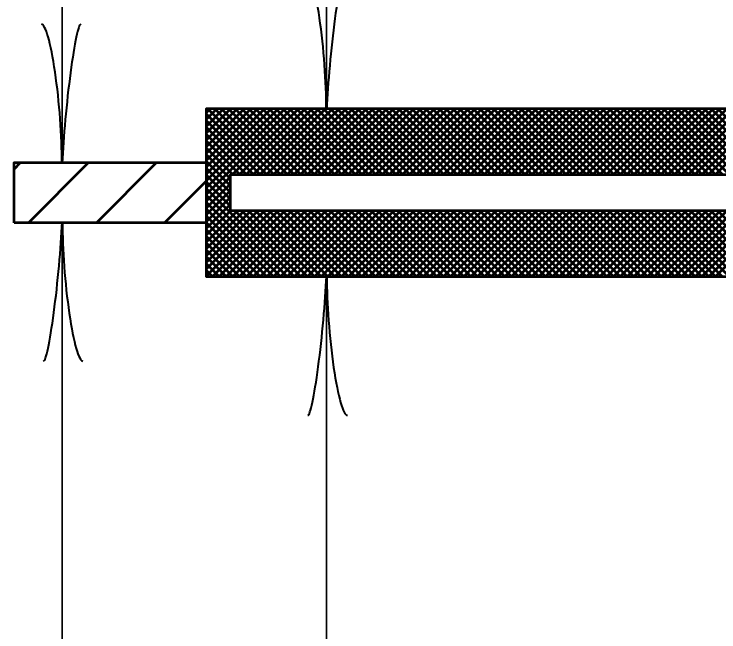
# Model space of a CAD drawing. Extents: x -1 to 679, y 0 to 440.
# Drawn here: x 291.9 to 306.57, y 315.13 to 327.98 of the extents above; entities that cross this region are included whole.
import ezdxf

# ---------------------------------------------------------------- set-up
doc = ezdxf.new("R2010")
doc.units = 0
doc.header["$LTSCALE"] = 0.8
doc.layers.add('1', color=7, linetype='Continuous', lineweight=53)

msp = doc.modelspace()

# ---------------------------------------------------------------- linework, layer by layer
at = {"layer": '1', "lineweight": 35}
for p, q in [((298.4045, 326.0149), (298.4045, 330.0149)), ((292.9045, 324.8899), (292.9045, 328.8899)), ((292.9045, 323.6399), (292.9045, 310.1399)), ((298.4045, 322.5149), (298.4045, 308.5149))]:
    msp.add_line(p, q, dxfattribs=at)
at = {"layer": '1'}
for p, q in [((295.9045, 325.9317), (295.9878, 326.0149)), ((295.9045, 325.7903), (296.1292, 326.0149)), ((295.9045, 325.6488), (296.2706, 326.0149)), ((295.9045, 325.5074), (296.412, 326.0149)), ((295.9045, 325.366), (296.5534, 326.0149)), ((295.9045, 325.2246), (296.6948, 326.0149)), ((295.9045, 325.0832), (296.8363, 326.0149)), ((295.9045, 324.9418), (296.9777, 326.0149)), ((295.9045, 324.8003), (297.1191, 326.0149)), ((295.9045, 324.6589), (297.2605, 326.0149)), ((295.9045, 324.5175), (297.4019, 326.0149)), ((295.9045, 324.3761), (297.5433, 326.0149)), ((295.9045, 324.2347), (297.6848, 326.0149)), ((297.3061, 324.6399), (295.9311, 326.0149)), ((297.4476, 324.6399), (296.0726, 326.0149)), ((297.589, 324.6399), (296.214, 326.0149)), ((297.7304, 324.6399), (296.3554, 326.0149)), ((296.4512, 324.6399), (297.8262, 326.0149)), ((297.8718, 324.6399), (296.4968, 326.0149)), ((296.5926, 324.6399), (297.9676, 326.0149)), ((298.0132, 324.6399), (296.6382, 326.0149)), ((296.7341, 324.6399), (298.1091, 326.0149)), ((298.1547, 324.6399), (296.7797, 326.0149)), ((296.8755, 324.6399), (298.2505, 326.0149)), ((298.2961, 324.6399), (296.9211, 326.0149)), ((297.0169, 324.6399), (298.3919, 326.0149)), ((298.4375, 324.6399), (297.0625, 326.0149)), ((297.1583, 324.6399), (298.5333, 326.0149)), ((298.5789, 324.6399), (297.2039, 326.0149)), ((297.2998, 324.6399), (298.6748, 326.0149)), ((298.7203, 324.6399), (297.3453, 326.0149)), ((297.4412, 324.6399), (298.8162, 326.0149)), ((298.8617, 324.6399), (297.4867, 326.0149)), ((297.5826, 324.6399), (298.9576, 326.0149)), ((299.0032, 324.6399), (297.6282, 326.0149)), ((297.724, 324.6399), (299.099, 326.0149)), ((299.1446, 324.6399), (297.7696, 326.0149)), ((297.8654, 324.6399), (299.2404, 326.0149)), ((299.286, 324.6399), (297.911, 326.0149)), ((298.0068, 324.6399), (299.3818, 326.0149)), ((299.4274, 324.6399), (298.0524, 326.0149)), ((298.1482, 324.6399), (299.5232, 326.0149)), ((299.5688, 324.6399), (298.1938, 326.0149)), ((298.2897, 324.6399), (299.6647, 326.0149)), ((299.7102, 324.6399), (298.3352, 326.0149)), ((298.4311, 324.6399), (299.8061, 326.0149)), ((299.8517, 324.6399), (298.4767, 326.0149)), ((298.5725, 324.6399), (299.9475, 326.0149)), ((299.9932, 324.6399), (298.6182, 326.0149)), ((298.7139, 324.6399), (300.0889, 326.0149)), ((300.1346, 324.6399), (298.7596, 326.0149)), ((298.8553, 324.6399), (300.2303, 326.0149)), ((300.276, 324.6399), (298.901, 326.0149)), ((298.9967, 324.6399), (300.3717, 326.0149)), ((300.4174, 324.6399), (299.0424, 326.0149)), ((299.1382, 324.6399), (300.5132, 326.0149)), ((300.5588, 324.6399), (299.1838, 326.0149)), ((299.2797, 324.6399), (300.6547, 326.0149)), ((300.7002, 324.6399), (299.3252, 326.0149)), ((299.4211, 324.6399), (300.7961, 326.0149)), ((300.8417, 324.6399), (299.4667, 326.0149)), ((299.5625, 324.6399), (300.9375, 326.0149)), ((300.9831, 324.6399), (299.6081, 326.0149)), ((299.7039, 324.6399), (301.0789, 326.0149)), ((301.1245, 324.6399), (299.7495, 326.0149)), ((299.8453, 324.6399), (301.2203, 326.0149)), ((301.2659, 324.6399), (299.8909, 326.0149)), ((299.9867, 324.6399), (301.3617, 326.0149)), ((301.4073, 324.6399), (300.0323, 326.0149)), ((300.1282, 324.6399), (301.5032, 326.0149)), ((301.5487, 324.6399), (300.1737, 326.0149)), ((300.2696, 324.6399), (301.6446, 326.0149)), ((301.6902, 324.6399), (300.3152, 326.0149)), ((300.411, 324.6399), (301.786, 326.0149)), ((301.8316, 324.6399), (300.4566, 326.0149)), ((300.5524, 324.6399), (301.9274, 326.0149)), ((301.973, 324.6399), (300.598, 326.0149)), ((300.6938, 324.6399), (302.0688, 326.0149)), ((302.1144, 324.6399), (300.7394, 326.0149)), ((300.8352, 324.6399), (302.2102, 326.0149)), ((302.2558, 324.6399), (300.8808, 326.0149)), ((300.9767, 324.6399), (302.3517, 326.0149)), ((302.3973, 324.6399), (301.0223, 326.0149)), ((301.1181, 324.6399), (302.4931, 326.0149)), ((302.5387, 324.6399), (301.1637, 326.0149)), ((301.2595, 324.6399), (302.6345, 326.0149)), ((302.6802, 324.6399), (301.3052, 326.0149)), ((301.4009, 324.6399), (302.7759, 326.0149)), ((302.8216, 324.6399), (301.4466, 326.0149)), ((301.5423, 324.6399), (302.9173, 326.0149)), ((302.963, 324.6399), (301.588, 326.0149)), ((301.6837, 324.6399), (303.0587, 326.0149)), ((303.1044, 324.6399), (301.7294, 326.0149)), ((301.8252, 324.6399), (303.2002, 326.0149)), ((303.2458, 324.6399), (301.8708, 326.0149)), ((301.9667, 324.6399), (303.3417, 326.0149)), ((303.3872, 324.6399), (302.0122, 326.0149)), ((302.1081, 324.6399), (303.4831, 326.0149)), ((303.5287, 324.6399), (302.1537, 326.0149)), ((302.2495, 324.6399), (303.6245, 326.0149)), ((303.6701, 324.6399), (302.2951, 326.0149)), ((302.3909, 324.6399), (303.7659, 326.0149)), ((303.8115, 324.6399), (302.4365, 326.0149)), ((302.5323, 324.6399), (303.9073, 326.0149)), ((303.9529, 324.6399), (302.5779, 326.0149)), ((302.6737, 324.6399), (304.0487, 326.0149)), ((304.0943, 324.6399), (302.7193, 326.0149)), ((302.8152, 324.6399), (304.1902, 326.0149)), ((304.2357, 324.6399), (302.8607, 326.0149)), ((302.9566, 324.6399), (304.3316, 326.0149)), ((304.3772, 324.6399), (303.0022, 326.0149)), ((303.098, 324.6399), (304.473, 326.0149)), ((304.5186, 324.6399), (303.1436, 326.0149)), ((303.2394, 324.6399), (304.6144, 326.0149)), ((304.66, 324.6399), (303.285, 326.0149)), ((303.3808, 324.6399), (304.7558, 326.0149)), ((304.8014, 324.6399), (303.4264, 326.0149)), ((303.5222, 324.6399), (304.8972, 326.0149)), ((304.9429, 324.6399), (303.5679, 326.0149)), ((303.6637, 324.6399), (305.0387, 326.0149)), ((305.0843, 324.6399), (303.7093, 326.0149)), ((303.8051, 324.6399), (305.1801, 326.0149)), ((305.2258, 324.6399), (303.8508, 326.0149)), ((303.9465, 324.6399), (305.3215, 326.0149)), ((305.3672, 324.6399), (303.9922, 326.0149)), ((304.0879, 324.6399), (305.4629, 326.0149)), ((305.5086, 324.6399), (304.1336, 326.0149)), ((304.2294, 324.6399), (305.6044, 326.0149)), ((305.65, 324.6399), (304.275, 326.0149)), ((304.3708, 324.6399), (305.7458, 326.0149)), ((305.7914, 324.6399), (304.4164, 326.0149)), ((304.5122, 324.6399), (305.8872, 326.0149)), ((305.9328, 324.6399), (304.5578, 326.0149)), ((304.6537, 324.6399), (306.0287, 326.0149)), ((306.0743, 324.6399), (304.6993, 326.0149)), ((304.7951, 324.6399), (306.1701, 326.0149)), ((306.2157, 324.6399), (304.8407, 326.0149)), ((304.9365, 324.6399), (306.3115, 326.0149)), ((306.3571, 324.6399), (304.9821, 326.0149)), ((305.0779, 324.6399), (306.4529, 326.0149)), ((306.4985, 324.6399), (305.1235, 326.0149)), ((305.2193, 324.6399), (306.5943, 326.0149)), ((306.6399, 324.6399), (305.2649, 326.0149)), ((305.3607, 324.6399), (306.7357, 326.0149)), ((306.7813, 324.6399), (305.4063, 326.0149)), ((305.5022, 324.6399), (306.8772, 326.0149)), ((306.9228, 324.6399), (305.5478, 326.0149)), ((305.6436, 324.6399), (307.0186, 326.0149)), ((307.0642, 324.6399), (305.6892, 326.0149)), ((305.785, 324.6399), (307.16, 326.0149)), ((307.2056, 324.6399), (305.8306, 326.0149)), ((305.9264, 324.6399), (307.3014, 326.0149)), ((307.347, 324.6399), (305.972, 326.0149)), ((306.0678, 324.6399), (307.4428, 326.0149)), ((307.4885, 324.6399), (306.1135, 326.0149)), ((306.2092, 324.6399), (307.5842, 326.0149)), ((307.6299, 324.6399), (306.2549, 326.0149)), ((306.3507, 324.6399), (307.7257, 326.0149)), ((307.7713, 324.6399), (306.3963, 326.0149)), ((306.4921, 324.6399), (307.8671, 326.0149)), ((307.9128, 324.6399), (306.5378, 326.0149)), ((297.1647, 324.6399), (295.9045, 325.9001)), ((297.0232, 324.6399), (295.9045, 325.7587)), ((296.8818, 324.6399), (295.9045, 325.6173)), ((296.7404, 324.6399), (295.9045, 325.4758)), ((296.599, 324.6399), (295.9045, 325.3344)), ((296.4576, 324.6399), (295.9045, 325.193)), ((296.4045, 324.5516), (295.9045, 325.0516)), ((296.4045, 324.4102), (295.9045, 324.9102)), ((291.9045, 324.7551), (292.0393, 324.8899)), ((292.2035, 323.6399), (293.4535, 324.8899)), ((293.6178, 323.6399), (294.8678, 324.8899)), ((296.4045, 324.2688), (295.9045, 324.7688)), ((296.4045, 324.1273), (295.9045, 324.6273)), ((295.032, 323.6399), (295.9045, 324.5124)), ((295.9045, 324.0933), (296.4045, 324.5933)), ((296.4045, 323.9859), (295.9045, 324.4859)), ((295.9045, 323.9518), (296.4045, 324.4518)), ((297.7341, 322.5149), (295.9045, 324.3445)), ((295.9045, 323.8103), (296.4045, 324.3103)), ((297.5927, 322.5149), (295.9045, 324.2031)), ((295.9045, 323.6689), (296.4045, 324.1689)), ((297.4513, 322.5149), (295.9045, 324.0617)), ((295.9045, 323.5275), (296.4045, 324.0275)), ((297.3098, 322.5149), (295.9045, 323.9203)), ((295.9045, 323.3861), (296.4083, 323.8899)), ((295.9045, 323.2447), (296.5498, 323.8899)), ((295.9045, 323.1033), (296.6912, 323.8899)), ((295.9045, 322.9618), (296.8326, 323.8899)), ((295.9045, 322.8204), (296.974, 323.8899)), ((295.9045, 322.679), (297.1154, 323.8899)), ((295.9045, 322.5376), (297.2568, 323.8899)), ((296.0232, 322.5149), (297.3982, 323.8899)), ((296.1647, 322.5149), (297.5397, 323.8899)), ((296.3061, 322.5149), (297.6811, 323.8899)), ((296.4475, 322.5149), (297.8225, 323.8899)), ((297.8755, 322.5149), (296.5005, 323.8899)), ((296.5889, 322.5149), (297.9639, 323.8899)), ((298.0169, 322.5149), (296.6419, 323.8899)), ((296.7303, 322.5149), (298.1053, 323.8899)), ((298.1583, 322.5149), (296.7833, 323.8899)), ((296.8717, 322.5149), (298.2467, 323.8899)), ((298.2998, 322.5149), (296.9248, 323.8899)), ((297.0132, 322.5149), (298.3882, 323.8899)), ((298.4412, 322.5149), (297.0662, 323.8899)), ((297.1547, 322.5149), (298.5297, 323.8899)), ((298.5826, 322.5149), (297.2076, 323.8899)), ((297.2961, 322.5149), (298.6711, 323.8899)), ((298.724, 322.5149), (297.349, 323.8899)), ((297.4375, 322.5149), (298.8125, 323.8899)), ((298.8654, 322.5149), (297.4904, 323.8899)), ((297.5789, 322.5149), (298.9539, 323.8899)), ((299.0068, 322.5149), (297.6318, 323.8899)), ((297.7203, 322.5149), (299.0953, 323.8899)), ((299.1482, 322.5149), (297.7732, 323.8899)), ((297.8617, 322.5149), (299.2367, 323.8899)), ((299.2897, 322.5149), (297.9147, 323.8899)), ((298.0032, 322.5149), (299.3782, 323.8899)), ((299.4311, 322.5149), (298.0561, 323.8899)), ((298.1446, 322.5149), (299.5196, 323.8899)), ((299.5726, 322.5149), (298.1976, 323.8899)), ((298.286, 322.5149), (299.661, 323.8899)), ((299.714, 322.5149), (298.339, 323.8899)), ((298.4274, 322.5149), (299.8024, 323.8899)), ((299.8554, 322.5149), (298.4804, 323.8899)), ((298.5688, 322.5149), (299.9438, 323.8899)), ((299.9968, 322.5149), (298.6218, 323.8899)), ((298.7102, 322.5149), (300.0852, 323.8899)), ((300.1382, 322.5149), (298.7632, 323.8899)), ((298.8517, 322.5149), (300.2267, 323.8899)), ((300.2797, 322.5149), (298.9047, 323.8899)), ((298.9931, 322.5149), (300.3681, 323.8899)), ((300.4211, 322.5149), (299.0461, 323.8899)), ((299.1345, 322.5149), (300.5095, 323.8899)), ((300.5625, 322.5149), (299.1875, 323.8899)), ((299.2759, 322.5149), (300.6509, 323.8899)), ((300.7039, 322.5149), (299.3289, 323.8899)), ((299.4173, 322.5149), (300.7923, 323.8899)), ((300.8453, 322.5149), (299.4703, 323.8899)), ((299.5587, 322.5149), (300.9337, 323.8899)), ((300.9867, 322.5149), (299.6117, 323.8899)), ((299.7002, 322.5149), (301.0752, 323.8899)), ((301.1282, 322.5149), (299.7532, 323.8899)), ((299.8417, 322.5149), (301.2167, 323.8899)), ((301.2696, 322.5149), (299.8946, 323.8899)), ((299.9831, 322.5149), (301.3581, 323.8899)), ((301.411, 322.5149), (300.036, 323.8899)), ((300.1245, 322.5149), (301.4995, 323.8899)), ((301.5524, 322.5149), (300.1774, 323.8899)), ((300.2659, 322.5149), (301.6409, 323.8899)), ((301.6938, 322.5149), (300.3188, 323.8899)), ((300.4073, 322.5149), (301.7823, 323.8899)), ((301.8352, 322.5149), (300.4602, 323.8899)), ((300.5487, 322.5149), (301.9237, 323.8899)), ((301.9767, 322.5149), (300.6017, 323.8899)), ((300.6902, 322.5149), (302.0652, 323.8899)), ((302.1182, 322.5149), (300.7432, 323.8899)), ((300.8316, 322.5149), (302.2066, 323.8899)), ((302.2596, 322.5149), (300.8846, 323.8899)), ((300.973, 322.5149), (302.348, 323.8899)), ((302.401, 322.5149), (301.026, 323.8899)), ((301.1144, 322.5149), (302.4894, 323.8899)), ((302.5424, 322.5149), (301.1674, 323.8899)), ((301.2558, 322.5149), (302.6308, 323.8899)), ((302.6838, 322.5149), (301.3088, 323.8899)), ((301.3972, 322.5149), (302.7722, 323.8899)), ((302.8252, 322.5149), (301.4502, 323.8899)), ((301.5387, 322.5149), (302.9137, 323.8899)), ((302.9667, 322.5149), (301.5917, 323.8899)), ((301.6801, 322.5149), (303.0551, 323.8899)), ((303.1081, 322.5149), (301.7331, 323.8899)), ((301.8215, 322.5149), (303.1965, 323.8899)), ((303.2495, 322.5149), (301.8745, 323.8899)), ((301.9629, 322.5149), (303.3379, 323.8899)), ((303.3909, 322.5149), (302.0159, 323.8899)), ((302.1044, 322.5149), (303.4794, 323.8899)), ((303.5323, 322.5149), (302.1573, 323.8899)), ((302.2458, 322.5149), (303.6208, 323.8899)), ((303.6737, 322.5149), (302.2987, 323.8899)), ((302.3872, 322.5149), (303.7622, 323.8899)), ((303.8152, 322.5149), (302.4402, 323.8899)), ((302.5287, 322.5149), (303.9037, 323.8899)), ((303.9566, 322.5149), (302.5816, 323.8899)), ((302.6701, 322.5149), (304.0451, 323.8899)), ((304.098, 322.5149), (302.723, 323.8899)), ((302.8115, 322.5149), (304.1865, 323.8899)), ((304.2394, 322.5149), (302.8644, 323.8899)), ((302.9529, 322.5149), (304.3279, 323.8899)), ((304.3808, 322.5149), (303.0058, 323.8899)), ((303.0943, 322.5149), (304.4693, 323.8899)), ((304.5223, 322.5149), (303.1473, 323.8899)), ((303.2357, 322.5149), (304.6107, 323.8899)), ((304.6637, 322.5149), (303.2887, 323.8899)), ((303.3772, 322.5149), (304.7522, 323.8899)), ((304.8052, 322.5149), (303.4302, 323.8899)), ((303.5186, 322.5149), (304.8936, 323.8899)), ((304.9466, 322.5149), (303.5716, 323.8899)), ((303.66, 322.5149), (305.035, 323.8899)), ((305.088, 322.5149), (303.713, 323.8899)), ((303.8014, 322.5149), (305.1764, 323.8899)), ((305.2294, 322.5149), (303.8544, 323.8899)), ((303.9428, 322.5149), (305.3178, 323.8899)), ((305.3708, 322.5149), (303.9958, 323.8899)), ((304.0842, 322.5149), (305.4592, 323.8899)), ((305.5122, 322.5149), (304.1372, 323.8899)), ((304.2257, 322.5149), (305.6007, 323.8899)), ((305.6537, 322.5149), (304.2787, 323.8899)), ((304.3671, 322.5149), (305.7421, 323.8899)), ((305.7951, 322.5149), (304.4201, 323.8899)), ((304.5085, 322.5149), (305.8835, 323.8899)), ((305.9365, 322.5149), (304.5615, 323.8899)), ((304.65, 322.5149), (306.025, 323.8899)), ((306.0779, 322.5149), (304.7029, 323.8899)), ((304.7914, 322.5149), (306.1664, 323.8899)), ((306.2193, 322.5149), (304.8443, 323.8899)), ((304.9328, 322.5149), (306.3078, 323.8899)), ((306.3607, 322.5149), (304.9857, 323.8899)), ((305.0743, 322.5149), (306.4493, 323.8899)), ((306.5022, 322.5149), (305.1272, 323.8899)), ((305.2157, 322.5149), (306.5907, 323.8899)), ((306.6436, 322.5149), (305.2686, 323.8899)), ((305.3571, 322.5149), (306.7321, 323.8899)), ((306.785, 322.5149), (305.41, 323.8899)), ((305.4985, 322.5149), (306.8735, 323.8899)), ((306.9264, 322.5149), (305.5514, 323.8899)), ((305.6399, 322.5149), (307.0149, 323.8899)), ((307.0679, 322.5149), (305.6929, 323.8899)), ((305.7813, 322.5149), (307.1563, 323.8899)), ((307.2093, 322.5149), (305.8343, 323.8899)), ((305.9228, 322.5149), (307.2978, 323.8899)), ((307.3508, 322.5149), (305.9758, 323.8899)), ((306.0642, 322.5149), (307.4392, 323.8899)), ((307.4922, 322.5149), (306.1172, 323.8899)), ((306.2056, 322.5149), (307.5806, 323.8899)), ((307.6336, 322.5149), (306.2586, 323.8899)), ((306.347, 322.5149), (307.722, 323.8899)), ((307.775, 322.5149), (306.4, 323.8899)), ((306.4884, 322.5149), (307.8634, 323.8899)), ((307.9164, 322.5149), (306.5414, 323.8899)), ((297.1684, 322.5149), (295.9045, 323.7788)), ((297.027, 322.5149), (295.9045, 323.6374)), ((296.8855, 322.5149), (295.9045, 323.4959)), ((296.7441, 322.5149), (295.9045, 323.3545)), ((296.6027, 322.5149), (295.9045, 323.2131)), ((296.4613, 322.5149), (295.9045, 323.0717)), ((296.3198, 322.5149), (295.9045, 322.9303)), ((296.1784, 322.5149), (295.9045, 322.7888)), ((296.037, 322.5149), (295.9045, 322.6474))]:
    msp.add_line(p, q, dxfattribs=at)
for points in [[(295.9045, 333.8899), (295.9045, 335.0149), (306.6545, 335.0149), (315.4045, 335.0149), (315.4045, 335.5149), (316.6545, 335.5149), (316.6545, 334.5149), (316.6545, 323.0149), (316.6545, 322.0149), (315.4045, 322.0149), (315.4045, 322.5149), (306.6545, 322.5149), (295.9045, 322.5149), (295.9045, 323.6399), (295.9045, 324.8899), (295.9045, 326.0149), (306.6545, 326.0149), (314.9045, 326.0149), (314.9045, 331.5149), (306.6545, 331.5149), (295.9045, 331.5149), (295.9045, 332.6399)], [(291.9045, 323.6399), (291.9045, 324.8899), (295.9045, 324.8899), (295.9045, 323.6399)], [(296.4045, 323.8899), (296.4045, 324.6399), (314.9045, 324.6399), (314.9045, 323.8899)]]:
    msp.add_lwpolyline(points, close=True, dxfattribs=at)
at = {"layer": '1', "lineweight": 40}
for centre, major_axis, ratio, start_param, end_param in [((298.1282, 327.1061), (0.1562, -1.7857), 0.122415, 0.8963533, 3.1415927), ((298.1282, 327.1061), (0.1562, -1.7857), 0.122415, 0.8963533, 3.1415927), ((298.6161, 327.1354), (-0.1757, -1.7565), 0.07063, 3.1407148, 5.41811), ((298.6161, 327.1354), (-0.1757, -1.7565), 0.07063, 3.1407148, 5.41811), ((292.6282, 325.9811), (0.1562, -1.7857), 0.122415, 0.8963533, 3.1415927), ((292.6282, 325.9811), (0.1562, -1.7857), 0.122415, 0.8963533, 3.1415927), ((293.1161, 326.0104), (-0.1757, -1.7565), 0.07063, 3.1407148, 5.41811), ((293.1161, 326.0104), (-0.1757, -1.7565), 0.07063, 3.1407148, 5.41811), ((292.6929, 322.5194), (0.1757, 1.7565), 0.07063, 3.1407148, 5.41811), ((292.6929, 322.5194), (0.1757, 1.7565), 0.07063, 3.1407148, 5.41811), ((293.1808, 322.5487), (-0.1562, 1.7857), 0.122415, 0.8963533, 3.1415927), ((293.1808, 322.5487), (-0.1562, 1.7857), 0.122415, 0.8963533, 3.1415927), ((298.1929, 321.3944), (0.1757, 1.7565), 0.07063, 3.1407148, 5.41811), ((298.6808, 321.4237), (-0.1562, 1.7857), 0.122415, 0.8963533, 3.1415927)]:
    msp.add_ellipse(centre, major_axis=major_axis, ratio=ratio, start_param=start_param, end_param=end_param, dxfattribs=at)

doc.saveas('drawing.dxf')
